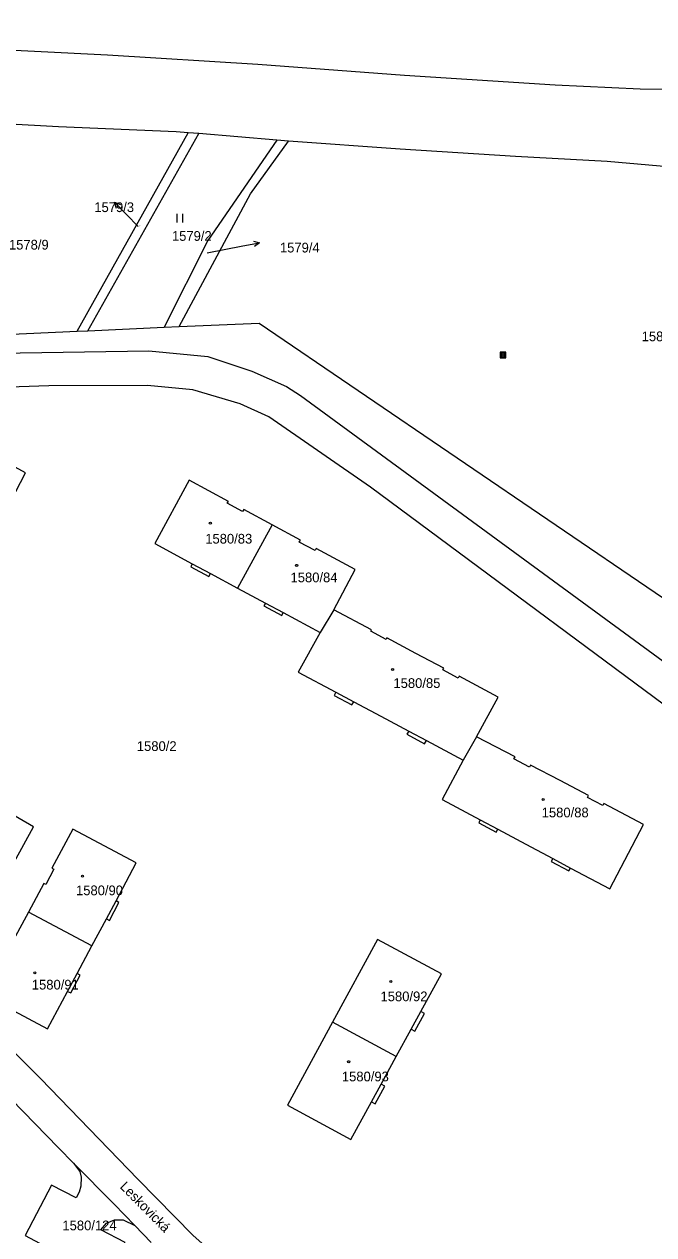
# Model space of a CAD drawing. Extents: x -737240 to -735272, y -1119606 to -1117878.
# Drawn here: x -736180.7 to -736070.6, y -1118320.2 to -1118108.3 of the extents above; entities that cross this region are included whole.
import ezdxf

# ---------------------------------------------------------------- set-up
doc = ezdxf.new("R2010")
doc.units = 0
for name, color, linetype in [('Level 1', 7, 'Continuous'), ('Level 15', 7, 'Continuous'), ('Level 16', 7, 'Continuous'), ('Level 18', 7, 'Continuous'), ('Level 19', 7, 'Continuous'), ('Level 25', 7, 'Continuous'), ('Level 4', 7, 'Continuous')]:
    doc.layers.add(name, color=color, linetype=linetype)

msp = doc.modelspace()

# ---------------------------------------------------------------- linework, layer by layer
at = {"layer": 'Level 1'}
for p, q in [((-736171.45, -1118162.04), (-736152.04, -1118127.32)), ((-736169.59, -1118161.96), (-736150.18, -1118127.48)), ((-736150.18, -1118127.48), (-736152.04, -1118127.32)), ((-736136.56, -1118128.61), (-736150.18, -1118127.48)), ((-736134.52, -1118128.77), (-736136.56, -1118128.61)), ((-736189.4, -1118162.83), (-736171.45, -1118162.04)), ((-736171.45, -1118162.04), (-736169.59, -1118161.96)), ((-736169.59, -1118161.96), (-736156.23, -1118161.36)), ((-736156.23, -1118161.36), (-736153.65, -1118161.24)), ((-736137.36, -1118195.94), (-736143.45, -1118206.99)), ((-736148.18, -1118204.44), (-736143.45, -1118206.99)), ((-736143.45, -1118206.99), (-736138.55, -1118209.61)), ((-736126.59, -1118210.78), (-736128.98, -1118214.75)), ((-736135.42, -1118211.29), (-736128.98, -1118214.75)), ((-736110.36, -1118233.67), (-736103.93, -1118237.09)), ((-736101.6, -1118233), (-736103.93, -1118237.09)), ((-736168.9, -1118269.62), (-736180.01, -1118263.7)), ((-736168.9, -1118269.62), (-736166.35, -1118264.86)), ((-736171.47, -1118274.44), (-736168.9, -1118269.62)), ((-736115.67, -1118288.99), (-736126.82, -1118282.98)), ((-736115.67, -1118288.99), (-736113.05, -1118284.19)), ((-736118.29, -1118293.79), (-736115.67, -1118288.99)), ((-736161.4, -1118318.52), (-736158.52, -1118321.48))]:
    msp.add_line(p, q, dxfattribs=at)
for points in [[(-736152.04, -1118127.32), (-736154.15, -1118127.15), (-736174.72, -1118126.26), (-736194.85, -1118125.2), (-736214.47, -1118124), (-736235.06, -1118122.78), (-736243.31, -1118122.15)], [(-736136.56, -1118128.61), (-736148.59, -1118146.18), (-736156.23, -1118161.36)], [(-736153.65, -1118161.24), (-736141.18, -1118138.02), (-736134.52, -1118128.77)], [(-736018.21, -1118145), (-736019.66, -1118143.32), (-736037, -1118136), (-736078.76, -1118132.37), (-736094.8, -1118131.49), (-736114.99, -1118130.19), (-736134.52, -1118128.77)], [(-736153.65, -1118161.24), (-736139.63, -1118160.65), (-736053.04, -1118219.56)], [(-736375.4, -1118183.82), (-736360.24, -1118182.63), (-736346.62, -1118181.25), (-736336.15, -1118179.96), (-736269.99, -1118169.44), (-736234, -1118166.66), (-736158.96, -1118165.48), (-736148.63, -1118166.45), (-736140.93, -1118169.02), (-736134.87, -1118171.7), (-736132.41, -1118173.31), (-735949.71, -1118307.16)], [(-736056.75, -1118236.35), (-736120.17, -1118189.33), (-736137.96, -1118177.04), (-736142.97, -1118174.75), (-736151.22, -1118172.29), (-736159.17, -1118171.52), (-736176.43, -1118171.62), (-736204.06, -1118172.52), (-736208.19, -1118173.53)], [(-736183.97, -1118193.46), (-736180.51, -1118186.82), (-736191.55, -1118180.84), (-736195.14, -1118187.64), (-736194.79, -1118187.82), (-736196.05, -1118190.22), (-736196.4, -1118190.04), (-736200.11, -1118197.06), (-736193.24, -1118200.8)], [(-736137.36, -1118195.94), (-736142.33, -1118193.27), (-736142.55, -1118193.59), (-736145.23, -1118192.15), (-736145, -1118191.83), (-736151.87, -1118188.13), (-736157.91, -1118199.22), (-736151.35, -1118202.74)], [(-736126.59, -1118210.78), (-736122.86, -1118203.75), (-736129.67, -1118200.09), (-736129.86, -1118200.43), (-736132.62, -1118198.95), (-736132.41, -1118198.61), (-736137.36, -1118195.94)], [(-736151.35, -1118202.74), (-736151.62, -1118203.25), (-736148.45, -1118204.95), (-736148.18, -1118204.44)], [(-736138.55, -1118209.61), (-736138.82, -1118210.12), (-736135.69, -1118211.8), (-736135.42, -1118211.29)], [(-736101.6, -1118233), (-736097.82, -1118226.06), (-736104.66, -1118222.42), (-736104.84, -1118222.74), (-736107.5, -1118221.32), (-736107.33, -1118221.01), (-736112.21, -1118218.42), (-736117.3, -1118215.71), (-736117.44, -1118215.97), (-736120.1, -1118214.54), (-736119.96, -1118214.3), (-736126.59, -1118210.78)], [(-736128.98, -1118214.75), (-736132.84, -1118221.69), (-736126.2, -1118225.23)], [(-736126.2, -1118225.23), (-736126.54, -1118225.77), (-736123.45, -1118227.43), (-736123.1, -1118226.88)], [(-736123.1, -1118226.88), (-736118.38, -1118229.39), (-736113.48, -1118232.01)], [(-736113.48, -1118232.01), (-736113.83, -1118232.57), (-736110.72, -1118234.24), (-736110.36, -1118233.67)], [(-736085.17, -1118255.98), (-736078.32, -1118259.64), (-736072.39, -1118248.36), (-736079.32, -1118244.71), (-736079.51, -1118245.07), (-736082.2, -1118243.66), (-736082.01, -1118243.3), (-736087, -1118240.68), (-736092.16, -1118237.97), (-736092.35, -1118238.32), (-736095.06, -1118236.9), (-736094.87, -1118236.54), (-736101.6, -1118233)], [(-736103.93, -1118237.09), (-736107.6, -1118244.02), (-736100.97, -1118247.56)], [(-736196.9, -1118273.97), (-736197.36, -1118272.28), (-736197.27, -1118270.22), (-736192.36, -1118272.89), (-736179.12, -1118248.78), (-736192.84, -1118240.86), (-736198.94, -1118252.09), (-736204.54, -1118262.41), (-736200.99, -1118264.26), (-736205.86, -1118264.4)], [(-736100.97, -1118247.56), (-736101.24, -1118248.07), (-736098.17, -1118249.71), (-736097.89, -1118249.2)], [(-736164.68, -1118261.74), (-736161.13, -1118255.1), (-736172.25, -1118249.17), (-736175.91, -1118256.02), (-736175.55, -1118256.21), (-736176.97, -1118258.86), (-736177.33, -1118258.67), (-736180.01, -1118263.7)], [(-736097.89, -1118249.2), (-736092.96, -1118251.83), (-736088.29, -1118254.32)], [(-736088.29, -1118254.32), (-736088.57, -1118254.83), (-736085.45, -1118256.5), (-736085.17, -1118255.98)], [(-736166.35, -1118264.86), (-736165.83, -1118265.14), (-736164.16, -1118262.02), (-736164.68, -1118261.74)], [(-736180.01, -1118263.7), (-736182.67, -1118268.67), (-736182.31, -1118268.86), (-736183.73, -1118271.53), (-736184.09, -1118271.34), (-736187.77, -1118278.22), (-736176.66, -1118284.14), (-736173.14, -1118277.56)], [(-736111.37, -1118281.11), (-736107.74, -1118274.47), (-736118.96, -1118268.47), (-736126.82, -1118282.98)], [(-736068.55, -1118371.85), (-736072.64, -1118370.2), (-736076.44, -1118368.41), (-736088.36, -1118362.67), (-736110.12, -1118350.32), (-736124.12, -1118342.88), (-736126.16, -1118341.48), (-736136.25, -1118333.56), (-736143.63, -1118327.06), (-736151.23, -1118320.2), (-736160.8, -1118310.46), (-736177.91, -1118292.84), (-736196.9, -1118273.97)], [(-736173.14, -1118277.56), (-736172.61, -1118277.84), (-736170.96, -1118274.71), (-736171.47, -1118274.44)], [(-736200.79, -1118278.54), (-736200.24, -1118278.97), (-736199.05, -1118280.35), (-736187.15, -1118292.22), (-736174.77, -1118304.95), (-736172.1, -1118307.65)], [(-736126.82, -1118282.98), (-736134.68, -1118297.49), (-736123.6, -1118303.51), (-736119.98, -1118296.89)], [(-736113.05, -1118284.19), (-736112.4, -1118284.54), (-736110.73, -1118281.46), (-736111.37, -1118281.11)], [(-736119.98, -1118296.89), (-736119.34, -1118297.24), (-736117.65, -1118294.14), (-736118.29, -1118293.79)], [(-736172.1, -1118307.65), (-736171, -1118309.11), (-736170.78, -1118310.09), (-736170.84, -1118311.64), (-736171.13, -1118312.71), (-736171.64, -1118313.71), (-736175.96, -1118311.46), (-736180.58, -1118320.28), (-736166.41, -1118327.84), (-736163.09, -1118321.53), (-736167.36, -1118319.29), (-736166.33, -1118318.15), (-736164.95, -1118317.56), (-736163.41, -1118317.56), (-736161.4, -1118318.52)], [(-736161.4, -1118318.52), (-736165.02, -1118314.79), (-736172.1, -1118307.65)]]:
    msp.add_lwpolyline(points, dxfattribs=at)
at = {"layer": 'Level 16'}
for points in [[(-736160.82, -1118143.7), (-736162.83, -1118141.64), (-736164.928, -1118139.496)], [(-736164.586, -1118140.56), (-736164.928, -1118139.496), (-736163.871, -1118139.861)], [(-736148.71, -1118148.31), (-736142.51, -1118147.13), (-736139.563, -1118146.57)], [(-736140.639, -1118146.265), (-736139.563, -1118146.57), (-736140.452, -1118147.248)]]:
    msp.add_lwpolyline(points, dxfattribs=at)
at = {"layer": 'Level 25'}
for p, q in [((-736154.027, -1118141.505), (-736154.027, -1118143.005)), ((-736153.005, -1118143.005), (-736153.005, -1118141.505))]:
    msp.add_line(p, q, dxfattribs=at)
for points in [[(-736096.48, -1118165.71), (-736097.48, -1118165.71), (-736097.48, -1118166.71), (-736096.48, -1118166.71)], [(-736096.68, -1118165.91), (-736097.28, -1118165.91), (-736097.28, -1118166.51), (-736096.68, -1118166.51)], [(-736097.08, -1118166.31), (-736096.88, -1118166.31), (-736096.88, -1118166.11), (-736097.08, -1118166.11)]]:
    msp.add_lwpolyline(points, close=True, dxfattribs=at)
for centre in [(-736148.18, -1118195.64), (-736133.08, -1118203.02), (-736116.29, -1118221.24), (-736089.95, -1118243.98), (-736170.55, -1118257.41), (-736178.89, -1118274.34), (-736116.61, -1118275.85), (-736123.98, -1118289.87)]:
    msp.add_ellipse(centre, major_axis=(0.18, 0), ratio=0.9848078, dxfattribs=at)
at = {"layer": 'Level 4'}
for p, q in [((-736151.35, -1118202.74), (-736148.18, -1118204.44)), ((-736138.55, -1118209.61), (-736135.42, -1118211.29)), ((-736126.2, -1118225.23), (-736123.1, -1118226.88)), ((-736113.48, -1118232.01), (-736110.36, -1118233.67)), ((-736100.97, -1118247.56), (-736097.89, -1118249.2)), ((-736088.29, -1118254.32), (-736085.17, -1118255.98)), ((-736166.35, -1118264.86), (-736164.68, -1118261.74)), ((-736173.14, -1118277.56), (-736171.47, -1118274.44)), ((-736113.05, -1118284.19), (-736111.37, -1118281.11)), ((-736119.98, -1118296.89), (-736118.29, -1118293.79))]:
    msp.add_line(p, q, dxfattribs=at)
msp.add_lwpolyline([(-736063.48, -1118119.78), (-736072.97, -1118119.7), (-736087.87, -1118119.02), (-736114.2, -1118117.29), (-736139.86, -1118115.37), (-736166.17, -1118113.73), (-736191.79, -1118112.48), (-736211.71, -1118111.27), (-736236.73, -1118109.52), (-736251.73, -1118108.33)], dxfattribs=at)

# ---------------------------------------------------------------- texts
at = {"layer": 'Level 15'}
msp.add_text('Leskovická', height=1.7, rotation=314.55009, dxfattribs=at).set_placement((-736164.108, -1118311.859))
at = {"layer": 'Level 16'}
for s, p in [('1579/3', (-736168.48, -1118141.2)), ('1579/4', (-736136.01, -1118148.27))]:
    msp.add_text(s, height=1.7, dxfattribs=at).set_placement(p)
at = {"layer": 'Level 18'}
for s, height, p in [('1579/3', 0.1, (-736160.67, -1118143.7)), ('1579/2', 1.7, (-736154.9, -1118146.23)), ('1578/9', 1.7, (-736183.41, -1118147.76)), ('1579/4', 0.1, (-736148.56, -1118148.31)), ('1580/1', 1.7, (-736072.72, -1118163.8)), ('1580/2', 1.7, (-736161.04, -1118235.5)), ('1580/124', 1.7, (-736174.06, -1118319.37))]:
    msp.add_text(s, height=height, dxfattribs=at).set_placement(p)
at = {"layer": 'Level 19'}
for s, p in [('1580/83', (-736149.07, -1118199.21)), ('1580/84', (-736134.15, -1118205.98)), ('1580/85', (-736116.15, -1118224.47)), ('1580/88', (-736090.21, -1118247.11)), ('1580/90', (-736171.68, -1118260.74)), ('1580/91', (-736179.41, -1118277.24)), ('1580/92', (-736118.41, -1118279.29)), ('1580/93', (-736125.17, -1118293.31))]:
    msp.add_text(s, height=1.7, dxfattribs=at).set_placement(p)

doc.saveas('drawing.dxf')
